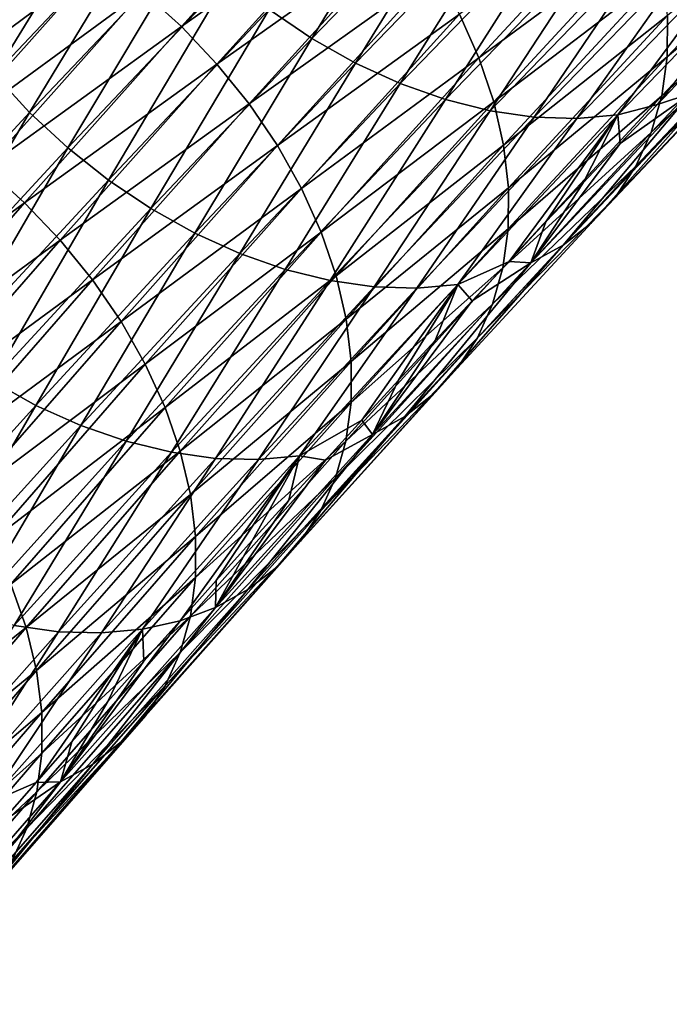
# Model space of a CAD drawing. Header units: millimetres. Extents: x -99 to 221, y -61 to 39.
# Tile 301 of 656: x 35.64 to 39.85, y -27.6 to -21.22. Entities that reach past the tile are written whole.
import ezdxf

# ---------------------------------------------------------------- set-up
doc = ezdxf.new("R2010")
doc.units = ezdxf.units.MM
doc.header["$LTSCALE"] = 33.374815
doc.layers.add('65', color=7, linetype='CONTINUOUS')
doc.layers.add('66', color=7, linetype='CONTINUOUS')

msp = doc.modelspace()

# ---------------------------------------------------------------- linework, layer by layer
at = {"layer": '65', "linetype": 'Continuous'}
for points in [[(37.7185, -20.125, -45.7969), (36.4412, -21.0342, -44.3371), (36.6905, -21.2606, -44.3392), (37.7185, -20.125, -45.7969)], [(37.7185, -20.125, -45.7969), (36.6905, -21.2606, -44.3392), (37.9476, -20.3704, -45.8247), (37.7185, -20.125, -45.7969)], [(39.6518, -20.3456, -47.6521), (38.492, -21.181, -46.0669), (38.6183, -21.4647, -46.1971), (39.6518, -20.3456, -47.6521)], [(39.6518, -20.3456, -47.6521), (38.6183, -21.4647, -46.1971), (39.7464, -20.6314, -47.803), (39.6518, -20.3456, -47.6521)], [(37.9476, -20.3704, -45.8247), (36.6905, -21.2606, -44.3392), (36.9207, -21.5047, -44.3687), (37.9476, -20.3704, -45.8247)], [(37.9476, -20.3704, -45.8247), (36.9207, -21.5047, -44.3687), (38.1545, -20.6303, -45.8795), (37.9476, -20.3704, -45.8247)], [(40.8771, -20.3565, -49.8222), (39.8375, -21.458, -48.3692), (40.8409, -20.6111, -50.0396), (40.8771, -20.3565, -49.8222)], [(40.8771, -20.3565, -49.8222), (39.8398, -21.1912, -48.1638), (39.8375, -21.458, -48.3692), (40.8771, -20.3565, -49.8222)], [(35.6106, -20.4886, -44.4934), (34.5908, -21.6358, -43.0373), (35.8978, -20.6458, -44.4147), (35.6106, -20.4886, -44.4934)], [(35.8978, -20.6458, -44.4147), (34.5908, -21.6358, -43.0373), (34.8789, -21.792, -42.9599), (35.8978, -20.6458, -44.4147)], [(35.8978, -20.6458, -44.4147), (34.8789, -21.792, -42.9599), (36.1759, -20.8284, -44.3624), (35.8978, -20.6458, -44.4147)], [(38.1545, -20.6303, -45.8795), (36.9207, -21.5047, -44.3687), (37.1288, -21.7634, -44.4251), (38.1545, -20.6303, -45.8795)], [(38.1545, -20.6303, -45.8795), (37.1288, -21.7634, -44.4251), (38.3367, -20.9017, -45.9606), (38.1545, -20.6303, -45.8795)], [(39.7464, -20.6314, -47.803), (38.6183, -21.4647, -46.1971), (38.7141, -21.7492, -46.3496), (39.7464, -20.6314, -47.803)], [(39.7464, -20.6314, -47.803), (38.7141, -21.7492, -46.3496), (39.8094, -20.9145, -47.9742), (39.7464, -20.6314, -47.803)], [(40.8409, -20.6111, -50.0396), (39.8375, -21.458, -48.3692), (39.8023, -21.7116, -48.5879), (40.8409, -20.6111, -50.0396)], [(40.8409, -20.6111, -50.0396), (39.8023, -21.7116, -48.5879), (40.7726, -20.8492, -50.2678), (40.8409, -20.6111, -50.0396)], [(36.1759, -20.8284, -44.3624), (34.8789, -21.792, -42.9599), (35.1579, -21.9736, -42.9089), (36.1759, -20.8284, -44.3624)], [(36.1759, -20.8284, -44.3624), (35.1579, -21.9736, -42.9089), (36.4412, -21.0342, -44.3371), (36.1759, -20.8284, -44.3624)], [(40.7726, -20.8492, -50.2678), (39.7347, -21.9488, -48.8172), (40.6728, -21.0677, -50.5038), (40.7726, -20.8492, -50.2678)], [(40.7726, -20.8492, -50.2678), (39.8023, -21.7116, -48.5879), (39.7347, -21.9488, -48.8172), (40.7726, -20.8492, -50.2678)], [(38.3367, -20.9017, -45.9606), (37.1288, -21.7634, -44.4251), (37.3121, -22.0334, -44.5079), (38.3367, -20.9017, -45.9606)], [(38.3367, -20.9017, -45.9606), (37.3121, -22.0334, -44.5079), (38.492, -21.181, -46.0669), (38.3367, -20.9017, -45.9606)], [(39.8094, -20.9145, -47.9742), (38.7141, -21.7492, -46.3496), (38.7781, -22.0311, -46.5224), (39.8094, -20.9145, -47.9742)], [(39.8094, -20.9145, -47.9742), (38.7781, -22.0311, -46.5224), (39.8398, -21.1912, -48.1638), (39.8094, -20.9145, -47.9742)], [(36.4412, -21.0342, -44.3371), (35.1579, -21.9736, -42.9089), (35.4242, -22.1783, -42.8851), (36.4412, -21.0342, -44.3371)], [(36.4412, -21.0342, -44.3371), (35.4242, -22.1783, -42.8851), (36.6905, -21.2606, -44.3392), (36.4412, -21.0342, -44.3371)], [(40.6728, -21.0677, -50.5038), (39.7347, -21.9488, -48.8172), (39.6356, -22.1666, -49.0542), (40.6728, -21.0677, -50.5038)], [(40.6728, -21.0677, -50.5038), (39.6356, -22.1666, -49.0542), (40.5429, -21.264, -50.7446), (40.6728, -21.0677, -50.5038)], [(38.492, -21.181, -46.0669), (37.3121, -22.0334, -44.5079), (37.4685, -22.3115, -44.6158), (38.492, -21.181, -46.0669)], [(38.492, -21.181, -46.0669), (37.4685, -22.3115, -44.6158), (38.6183, -21.4647, -46.1971), (38.492, -21.181, -46.0669)], [(39.8398, -21.1912, -48.1638), (38.7781, -22.0311, -46.5224), (38.8096, -22.3066, -46.7134), (39.8398, -21.1912, -48.1638)], [(39.8398, -21.1912, -48.1638), (38.8096, -22.3066, -46.7134), (39.8375, -21.458, -48.3692), (39.8398, -21.1912, -48.1638)], [(36.6905, -21.2606, -44.3392), (35.4242, -22.1783, -42.8851), (35.6745, -22.4036, -42.8887), (36.6905, -21.2606, -44.3392)], [(36.6905, -21.2606, -44.3392), (35.6745, -22.4036, -42.8887), (36.9207, -21.5047, -44.3687), (36.6905, -21.2606, -44.3392)], [(40.5429, -21.264, -50.7446), (39.5062, -22.3623, -49.2958), (40.3845, -21.4355, -50.9873), (40.5429, -21.264, -50.7446)], [(40.5429, -21.264, -50.7446), (39.6356, -22.1666, -49.0542), (39.5062, -22.3623, -49.2958), (40.5429, -21.264, -50.7446)], [(40.3845, -21.4355, -50.9873), (39.3482, -22.5333, -49.5391), (40.1995, -21.58, -51.2288), (40.3845, -21.4355, -50.9873)], [(40.3845, -21.4355, -50.9873), (39.5062, -22.3623, -49.2958), (39.3482, -22.5333, -49.5391), (40.3845, -21.4355, -50.9873)], [(38.6183, -21.4647, -46.1971), (37.4685, -22.3115, -44.6158), (37.5959, -22.594, -44.7476), (38.6183, -21.4647, -46.1971)], [(38.6183, -21.4647, -46.1971), (37.5959, -22.594, -44.7476), (38.7141, -21.7492, -46.3496), (38.6183, -21.4647, -46.1971)], [(39.8375, -21.458, -48.3692), (38.8082, -22.5724, -46.9202), (39.8023, -21.7116, -48.5879), (39.8375, -21.458, -48.3692)], [(39.8375, -21.458, -48.3692), (38.8096, -22.3066, -46.7134), (38.8082, -22.5724, -46.9202), (39.8375, -21.458, -48.3692)], [(36.9207, -21.5047, -44.3687), (35.6745, -22.4036, -42.8887), (35.9057, -22.6465, -42.9197), (36.9207, -21.5047, -44.3687)], [(36.9207, -21.5047, -44.3687), (35.9057, -22.6465, -42.9197), (37.1288, -21.7634, -44.4251), (36.9207, -21.5047, -44.3687)], [(39.7742, -21.7665, -51.7156), (40.0158, -21.5143, -52.0516), (39.9904, -21.6959, -51.466), (39.7742, -21.7665, -51.7156)], [(40.1995, -21.58, -51.2288), (39.1635, -22.6776, -49.7809), (39.9904, -21.6959, -51.466), (40.1995, -21.58, -51.2288)], [(40.1995, -21.58, -51.2288), (39.3482, -22.5333, -49.5391), (39.1635, -22.6776, -49.7809), (40.1995, -21.58, -51.2288)], [(38.7141, -21.7492, -46.3496), (37.5959, -22.594, -44.7476), (37.6928, -22.8774, -44.9016), (38.7141, -21.7492, -46.3496)], [(38.7141, -21.7492, -46.3496), (37.6928, -22.8774, -44.9016), (38.7781, -22.0311, -46.5224), (38.7141, -21.7492, -46.3496)], [(39.8023, -21.7116, -48.5879), (38.8082, -22.5724, -46.9202), (38.7738, -22.8251, -47.1402), (39.8023, -21.7116, -48.5879)], [(39.8023, -21.7116, -48.5879), (38.7738, -22.8251, -47.1402), (39.7347, -21.9488, -48.8172), (39.8023, -21.7116, -48.5879)], [(39.1635, -22.6776, -49.7809), (38.9545, -22.7933, -50.0182), (39.9904, -21.6959, -51.466), (39.1635, -22.6776, -49.7809)], [(38.9545, -22.7933, -50.0182), (39.5332, -22.0196, -51.3796), (39.9904, -21.6959, -51.466), (38.9545, -22.7933, -50.0182)], [(39.5332, -22.0196, -51.3796), (39.7742, -21.7665, -51.7156), (39.9904, -21.6959, -51.466), (39.5332, -22.0196, -51.3796)], [(37.1288, -21.7634, -44.4251), (35.9057, -22.6465, -42.9197), (36.1148, -22.904, -42.9776), (37.1288, -21.7634, -44.4251)], [(37.1288, -21.7634, -44.4251), (36.1148, -22.904, -42.9776), (37.3121, -22.0334, -44.5079), (37.1288, -21.7634, -44.4251)], [(39.7347, -21.9488, -48.8172), (38.7069, -23.0615, -47.3705), (39.6356, -22.1666, -49.0542), (39.7347, -21.9488, -48.8172)], [(39.7347, -21.9488, -48.8172), (38.7738, -22.8251, -47.1402), (38.7069, -23.0615, -47.3705), (39.7347, -21.9488, -48.8172)], [(37.3121, -22.0334, -44.5079), (36.1148, -22.904, -42.9776), (36.2993, -23.1729, -43.0619), (37.3121, -22.0334, -44.5079)], [(37.3121, -22.0334, -44.5079), (36.2993, -23.1729, -43.0619), (37.4685, -22.3115, -44.6158), (37.3121, -22.0334, -44.5079)], [(38.7781, -22.0311, -46.5224), (37.6928, -22.8774, -44.9016), (37.7578, -23.1581, -45.0759), (38.7781, -22.0311, -46.5224)], [(38.7781, -22.0311, -46.5224), (37.7578, -23.1581, -45.0759), (38.8096, -22.3066, -46.7134), (38.7781, -22.0311, -46.5224)], [(39.2926, -22.2735, -51.0439), (39.5332, -22.0196, -51.3796), (38.9545, -22.7933, -50.0182), (39.2926, -22.2735, -51.0439)], [(35.4242, -22.1783, -42.8851), (34.4196, -23.3274, -41.4413), (35.6745, -22.4036, -42.8887), (35.4242, -22.1783, -42.8851)], [(39.6356, -22.1666, -49.0542), (38.7069, -23.0615, -47.3705), (38.6084, -23.2786, -47.6083), (39.6356, -22.1666, -49.0542)], [(39.6356, -22.1666, -49.0542), (38.6084, -23.2786, -47.6083), (39.5062, -22.3623, -49.2958), (39.6356, -22.1666, -49.0542)], [(37.4685, -22.3115, -44.6158), (36.2993, -23.1729, -43.0619), (36.4566, -23.4498, -43.1713), (37.4685, -22.3115, -44.6158)], [(37.4685, -22.3115, -44.6158), (36.4566, -23.4498, -43.1713), (37.5959, -22.594, -44.7476), (37.4685, -22.3115, -44.6158)], [(38.8096, -22.3066, -46.7134), (37.7578, -23.1581, -45.0759), (37.7902, -23.4326, -45.2682), (38.8096, -22.3066, -46.7134)], [(38.8096, -22.3066, -46.7134), (37.7902, -23.4326, -45.2682), (38.8082, -22.5724, -46.9202), (38.8096, -22.3066, -46.7134)], [(39.0526, -22.5281, -50.7083), (39.2926, -22.2735, -51.0439), (38.9545, -22.7933, -50.0182), (39.0526, -22.5281, -50.7083)], [(39.5062, -22.3623, -49.2958), (38.4795, -23.4738, -47.8506), (39.3482, -22.5333, -49.5391), (39.5062, -22.3623, -49.2958)], [(39.5062, -22.3623, -49.2958), (38.6084, -23.2786, -47.6083), (38.4795, -23.4738, -47.8506), (39.5062, -22.3623, -49.2958)], [(35.6745, -22.4036, -42.8887), (34.4196, -23.3274, -41.4413), (34.6709, -23.5516, -41.4462), (35.6745, -22.4036, -42.8887)], [(35.6745, -22.4036, -42.8887), (34.6709, -23.5516, -41.4462), (35.9057, -22.6465, -42.9197), (35.6745, -22.4036, -42.8887)], [(38.8082, -22.5724, -46.9202), (37.7895, -23.6975, -45.4762), (38.7738, -22.8251, -47.1402), (38.8082, -22.5724, -46.9202)], [(38.8082, -22.5724, -46.9202), (37.7902, -23.4326, -45.2682), (37.7895, -23.6975, -45.4762), (38.8082, -22.5724, -46.9202)], [(39.3482, -22.5333, -49.5391), (38.3218, -23.6444, -48.0943), (39.1635, -22.6776, -49.7809), (39.3482, -22.5333, -49.5391)], [(39.3482, -22.5333, -49.5391), (38.4795, -23.4738, -47.8506), (38.3218, -23.6444, -48.0943), (39.3482, -22.5333, -49.5391)], [(38.8131, -22.7835, -50.3728), (39.0526, -22.5281, -50.7083), (38.9545, -22.7933, -50.0182), (38.8131, -22.7835, -50.3728)], [(35.9057, -22.6465, -42.9197), (34.6709, -23.5516, -41.4462), (34.903, -23.7934, -41.4786), (35.9057, -22.6465, -42.9197)], [(35.9057, -22.6465, -42.9197), (34.903, -23.7934, -41.4786), (36.1148, -22.904, -42.9776), (35.9057, -22.6465, -42.9197)], [(37.5959, -22.594, -44.7476), (36.4566, -23.4498, -43.1713), (36.585, -23.7312, -43.3045), (37.5959, -22.594, -44.7476)], [(37.5959, -22.594, -44.7476), (36.585, -23.7312, -43.3045), (37.6928, -22.8774, -44.9016), (37.5959, -22.594, -44.7476)], [(39.1635, -22.6776, -49.7809), (38.1373, -23.7885, -48.3364), (38.9545, -22.7933, -50.0182), (39.1635, -22.6776, -49.7809)], [(39.1635, -22.6776, -49.7809), (38.3218, -23.6444, -48.0943), (38.1373, -23.7885, -48.3364), (39.1635, -22.6776, -49.7809)], [(38.7738, -22.8251, -47.1402), (37.7895, -23.6975, -45.4762), (37.7559, -23.9493, -45.6972), (38.7738, -22.8251, -47.1402)], [(38.7738, -22.8251, -47.1402), (37.7559, -23.9493, -45.6972), (38.7069, -23.0615, -47.3705), (38.7738, -22.8251, -47.1402)], [(38.1373, -23.7885, -48.3364), (37.9283, -23.9041, -48.5739), (38.9545, -22.7933, -50.0182), (38.1373, -23.7885, -48.3364)], [(37.9283, -23.9041, -48.5739), (38.5741, -23.0397, -50.0375), (38.9545, -22.7933, -50.0182), (37.9283, -23.9041, -48.5739)], [(38.5741, -23.0397, -50.0375), (38.8131, -22.7835, -50.3728), (38.9545, -22.7933, -50.0182), (38.5741, -23.0397, -50.0375)], [(36.1148, -22.904, -42.9776), (34.903, -23.7934, -41.4786), (35.113, -24.0499, -41.5379), (36.1148, -22.904, -42.9776)], [(36.1148, -22.904, -42.9776), (35.113, -24.0499, -41.5379), (36.2993, -23.1729, -43.0619), (36.1148, -22.904, -42.9776)], [(37.6928, -22.8774, -44.9016), (36.585, -23.7312, -43.3045), (36.6828, -24.0135, -43.4599), (37.6928, -22.8774, -44.9016)], [(37.6928, -22.8774, -44.9016), (36.6828, -24.0135, -43.4599), (37.7578, -23.1581, -45.0759), (37.6928, -22.8774, -44.9016)], [(38.7069, -23.0615, -47.3705), (37.6897, -24.185, -45.9284), (38.6084, -23.2786, -47.6083), (38.7069, -23.0615, -47.3705)], [(38.7069, -23.0615, -47.3705), (37.7559, -23.9493, -45.6972), (37.6897, -24.185, -45.9284), (38.7069, -23.0615, -47.3705)], [(38.3356, -23.2966, -49.7025), (38.5741, -23.0397, -50.0375), (37.9283, -23.9041, -48.5739), (38.3356, -23.2966, -49.7025)], [(37.7578, -23.1581, -45.0759), (36.6828, -24.0135, -43.4599), (36.7487, -24.2932, -43.6354), (37.7578, -23.1581, -45.0759)], [(37.7578, -23.1581, -45.0759), (36.7487, -24.2932, -43.6354), (37.7902, -23.4326, -45.2682), (37.7578, -23.1581, -45.0759)], [(36.2993, -23.1729, -43.0619), (35.113, -24.0499, -41.5379), (35.2984, -24.3177, -41.6235), (36.2993, -23.1729, -43.0619)], [(36.2993, -23.1729, -43.0619), (35.2984, -24.3177, -41.6235), (36.4566, -23.4498, -43.1713), (36.2993, -23.1729, -43.0619)], [(38.6084, -23.2786, -47.6083), (37.6897, -24.185, -45.9284), (37.5916, -24.4016, -46.167), (38.6084, -23.2786, -47.6083)], [(38.6084, -23.2786, -47.6083), (37.5916, -24.4016, -46.167), (38.4795, -23.4738, -47.8506), (38.6084, -23.2786, -47.6083)], [(38.0977, -23.5541, -49.3676), (38.3356, -23.2966, -49.7025), (37.9283, -23.9041, -48.5739), (38.0977, -23.5541, -49.3676)], [(36.4566, -23.4498, -43.1713), (35.2984, -24.3177, -41.6235), (35.4567, -24.5936, -41.7342), (36.4566, -23.4498, -43.1713)], [(36.4566, -23.4498, -43.1713), (35.4567, -24.5936, -41.7342), (36.585, -23.7312, -43.3045), (36.4566, -23.4498, -43.1713)], [(37.7902, -23.4326, -45.2682), (36.7487, -24.2932, -43.6354), (36.7819, -24.5668, -43.8289), (37.7902, -23.4326, -45.2682)], [(37.7902, -23.4326, -45.2682), (36.7819, -24.5668, -43.8289), (37.7895, -23.6975, -45.4762), (37.7902, -23.4326, -45.2682)], [(38.4795, -23.4738, -47.8506), (37.4631, -24.5962, -46.4099), (38.3218, -23.6444, -48.0943), (38.4795, -23.4738, -47.8506)], [(38.4795, -23.4738, -47.8506), (37.5916, -24.4016, -46.167), (37.4631, -24.5962, -46.4099), (38.4795, -23.4738, -47.8506)], [(37.8603, -23.8122, -49.0329), (38.0977, -23.5541, -49.3676), (37.9283, -23.9041, -48.5739), (37.8603, -23.8122, -49.0329)], [(38.3218, -23.6444, -48.0943), (37.3057, -24.7666, -46.654), (38.1373, -23.7885, -48.3364), (38.3218, -23.6444, -48.0943)], [(38.3218, -23.6444, -48.0943), (37.4631, -24.5962, -46.4099), (37.3057, -24.7666, -46.654), (38.3218, -23.6444, -48.0943)], [(36.585, -23.7312, -43.3045), (35.4567, -24.5936, -41.7342), (35.5859, -24.8739, -41.8687), (36.585, -23.7312, -43.3045)], [(36.585, -23.7312, -43.3045), (35.5859, -24.8739, -41.8687), (36.6828, -24.0135, -43.4599), (36.585, -23.7312, -43.3045)], [(37.7895, -23.6975, -45.4762), (36.7819, -24.8308, -44.038), (37.7559, -23.9493, -45.6972), (37.7895, -23.6975, -45.4762)], [(37.7895, -23.6975, -45.4762), (36.7819, -24.5668, -43.8289), (36.7819, -24.8308, -44.038), (37.7895, -23.6975, -45.4762)], [(38.1373, -23.7885, -48.3364), (37.1213, -24.9104, -46.8963), (37.9283, -23.9041, -48.5739), (38.1373, -23.7885, -48.3364)], [(38.1373, -23.7885, -48.3364), (37.3057, -24.7666, -46.654), (37.1213, -24.9104, -46.8963), (38.1373, -23.7885, -48.3364)], [(37.6235, -24.071, -48.6985), (37.8603, -23.8122, -49.0329), (37.9283, -23.9041, -48.5739), (37.6235, -24.071, -48.6985)], [(37.1213, -24.9104, -46.8963), (36.9123, -25.026, -47.1338), (37.9283, -23.9041, -48.5739), (37.1213, -24.9104, -46.8963)], [(36.9123, -25.026, -47.1338), (37.6235, -24.071, -48.6985), (37.9283, -23.9041, -48.5739), (36.9123, -25.026, -47.1338)], [(37.7559, -23.9493, -45.6972), (36.7819, -24.8308, -44.038), (36.7489, -25.082, -44.2599), (37.7559, -23.9493, -45.6972)], [(37.7559, -23.9493, -45.6972), (36.7489, -25.082, -44.2599), (37.6897, -24.185, -45.9284), (37.7559, -23.9493, -45.6972)], [(36.6828, -24.0135, -43.4599), (35.5859, -24.8739, -41.8687), (35.6845, -25.1553, -42.0253), (36.6828, -24.0135, -43.4599)], [(36.6828, -24.0135, -43.4599), (35.6845, -25.1553, -42.0253), (36.7487, -24.2932, -43.6354), (36.6828, -24.0135, -43.4599)], [(37.3872, -24.3304, -48.3643), (37.6235, -24.071, -48.6985), (36.9123, -25.026, -47.1338), (37.3872, -24.3304, -48.3643)], [(37.6897, -24.185, -45.9284), (36.6832, -25.317, -44.4919), (37.5916, -24.4016, -46.167), (37.6897, -24.185, -45.9284)], [(37.6897, -24.185, -45.9284), (36.7489, -25.082, -44.2599), (36.6832, -25.317, -44.4919), (37.6897, -24.185, -45.9284)], [(36.7487, -24.2932, -43.6354), (35.6845, -25.1553, -42.0253), (35.7511, -25.4342, -42.2019), (36.7487, -24.2932, -43.6354)], [(36.7487, -24.2932, -43.6354), (35.7511, -25.4342, -42.2019), (36.7819, -24.5668, -43.8289), (36.7487, -24.2932, -43.6354)], [(37.1514, -24.5903, -48.0303), (37.3872, -24.3304, -48.3643), (36.9123, -25.026, -47.1338), (37.1514, -24.5903, -48.0303)], [(37.5916, -24.4016, -46.167), (36.6832, -25.317, -44.4919), (36.5856, -25.533, -44.7312), (37.5916, -24.4016, -46.167)], [(37.5916, -24.4016, -46.167), (36.5856, -25.533, -44.7312), (37.4631, -24.5962, -46.4099), (37.5916, -24.4016, -46.167)], [(36.7819, -24.5668, -43.8289), (35.7511, -25.4342, -42.2019), (35.785, -25.7069, -42.3965), (36.7819, -24.5668, -43.8289)], [(36.7819, -24.5668, -43.8289), (35.785, -25.7069, -42.3965), (36.7819, -24.8308, -44.038), (36.7819, -24.5668, -43.8289)], [(37.4631, -24.5962, -46.4099), (36.4574, -25.7273, -44.9745), (37.3057, -24.7666, -46.654), (37.4631, -24.5962, -46.4099)], [(37.4631, -24.5962, -46.4099), (36.5856, -25.533, -44.7312), (36.4574, -25.7273, -44.9745), (37.4631, -24.5962, -46.4099)], [(36.9163, -24.8508, -47.6966), (37.1514, -24.5903, -48.0303), (36.9123, -25.026, -47.1338), (36.9163, -24.8508, -47.6966)], [(37.3057, -24.7666, -46.654), (36.3002, -25.8974, -45.219), (37.1213, -24.9104, -46.8963), (37.3057, -24.7666, -46.654)], [(37.3057, -24.7666, -46.654), (36.4574, -25.7273, -44.9745), (36.3002, -25.8974, -45.219), (37.3057, -24.7666, -46.654)], [(35.5859, -24.8739, -41.8687), (34.5989, -26.02, -40.441), (35.6845, -25.1553, -42.0253), (35.5859, -24.8739, -41.8687)], [(36.7819, -24.8308, -44.038), (35.785, -25.7069, -42.3965), (35.7857, -25.9702, -42.6065), (36.7819, -24.8308, -44.038)], [(36.7819, -24.8308, -44.038), (35.7857, -25.9702, -42.6065), (36.7489, -25.082, -44.2599), (36.7819, -24.8308, -44.038)], [(36.6816, -25.1118, -47.3631), (36.9163, -24.8508, -47.6966), (36.9123, -25.026, -47.1338), (36.6816, -25.1118, -47.3631)], [(37.1213, -24.9104, -46.8963), (36.1159, -26.0411, -45.4615), (36.9123, -25.026, -47.1338), (37.1213, -24.9104, -46.8963)], [(37.1213, -24.9104, -46.8963), (36.3002, -25.8974, -45.219), (36.1159, -26.0411, -45.4615), (37.1213, -24.9104, -46.8963)], [(36.1159, -26.0411, -45.4615), (35.907, -26.1567, -45.6989), (36.9123, -25.026, -47.1338), (36.1159, -26.0411, -45.4615)], [(35.907, -26.1567, -45.6989), (36.6816, -25.1118, -47.3631), (36.9123, -25.026, -47.1338), (35.907, -26.1567, -45.6989)], [(36.7489, -25.082, -44.2599), (35.7857, -25.9702, -42.6065), (35.7532, -26.2207, -42.8292), (36.7489, -25.082, -44.2599)], [(36.7489, -25.082, -44.2599), (35.7532, -26.2207, -42.8292), (36.6832, -25.317, -44.4919), (36.7489, -25.082, -44.2599)], [(36.4476, -25.3732, -47.03), (36.6816, -25.1118, -47.3631), (35.907, -26.1567, -45.6989), (36.4476, -25.3732, -47.03)], [(35.6845, -25.1553, -42.0253), (34.5989, -26.02, -40.441), (34.6982, -26.3005, -40.5987), (35.6845, -25.1553, -42.0253)], [(35.6845, -25.1553, -42.0253), (34.6982, -26.3005, -40.5987), (35.7511, -25.4342, -42.2019), (35.6845, -25.1553, -42.0253)], [(36.6832, -25.317, -44.4919), (35.688, -26.4552, -43.0619), (36.5856, -25.533, -44.7312), (36.6832, -25.317, -44.4919)], [(36.6832, -25.317, -44.4919), (35.7532, -26.2207, -42.8292), (35.688, -26.4552, -43.0619), (36.6832, -25.317, -44.4919)], [(36.2141, -25.6351, -46.6971), (36.4476, -25.3732, -47.03), (35.907, -26.1567, -45.6989), (36.2141, -25.6351, -46.6971)], [(35.7511, -25.4342, -42.2019), (34.6982, -26.3005, -40.5987), (34.7655, -26.5786, -40.7763), (35.7511, -25.4342, -42.2019)], [(35.7511, -25.4342, -42.2019), (34.7655, -26.5786, -40.7763), (35.785, -25.7069, -42.3965), (35.7511, -25.4342, -42.2019)], [(36.5856, -25.533, -44.7312), (35.688, -26.4552, -43.0619), (35.5908, -26.6708, -43.3017), (36.5856, -25.533, -44.7312)], [(36.5856, -25.533, -44.7312), (35.5908, -26.6708, -43.3017), (36.4574, -25.7273, -44.9745), (36.5856, -25.533, -44.7312)], [(35.9812, -25.8974, -46.3645), (36.2141, -25.6351, -46.6971), (35.907, -26.1567, -45.6989), (35.9812, -25.8974, -46.3645)], [(35.785, -25.7069, -42.3965), (34.7655, -26.5786, -40.7763), (34.8, -26.8507, -40.9718), (35.785, -25.7069, -42.3965)], [(35.785, -25.7069, -42.3965), (34.8, -26.8507, -40.9718), (35.7857, -25.9702, -42.6065), (35.785, -25.7069, -42.3965)], [(36.4574, -25.7273, -44.9745), (35.4628, -26.8647, -43.5454), (36.3002, -25.8974, -45.219), (36.4574, -25.7273, -44.9745)], [(36.4574, -25.7273, -44.9745), (35.5908, -26.6708, -43.3017), (35.4628, -26.8647, -43.5454), (36.4574, -25.7273, -44.9745)], [(36.3002, -25.8974, -45.219), (35.3058, -27.0346, -43.7902), (36.1159, -26.0411, -45.4615), (36.3002, -25.8974, -45.219)], [(36.3002, -25.8974, -45.219), (35.4628, -26.8647, -43.5454), (35.3058, -27.0346, -43.7902), (36.3002, -25.8974, -45.219)], [(35.7489, -26.1601, -46.0323), (35.9812, -25.8974, -46.3645), (35.907, -26.1567, -45.6989), (35.7489, -26.1601, -46.0323)], [(35.7857, -25.9702, -42.6065), (34.8, -26.8507, -40.9718), (34.8012, -27.1133, -41.1825), (35.7857, -25.9702, -42.6065)], [(35.7857, -25.9702, -42.6065), (34.8012, -27.1133, -41.1825), (35.7532, -26.2207, -42.8292), (35.7857, -25.9702, -42.6065)], [(36.1159, -26.0411, -45.4615), (35.1215, -27.1782, -44.0327), (35.907, -26.1567, -45.6989), (36.1159, -26.0411, -45.4615)], [(36.1159, -26.0411, -45.4615), (35.3058, -27.0346, -43.7902), (35.1215, -27.1782, -44.0327), (36.1159, -26.0411, -45.4615)], [(35.1215, -27.1782, -44.0327), (34.9125, -27.2938, -44.2701), (35.907, -26.1567, -45.6989), (35.1215, -27.1782, -44.0327)], [(34.9125, -27.2938, -44.2701), (35.5172, -26.4231, -45.7003), (35.907, -26.1567, -45.6989), (34.9125, -27.2938, -44.2701)], [(35.5172, -26.4231, -45.7003), (35.7489, -26.1601, -46.0323), (35.907, -26.1567, -45.6989), (35.5172, -26.4231, -45.7003)], [(35.7532, -26.2207, -42.8292), (34.8012, -27.1133, -41.1825), (34.7692, -27.3632, -41.4059), (35.7532, -26.2207, -42.8292)], [(35.7532, -26.2207, -42.8292), (34.7692, -27.3632, -41.4059), (35.688, -26.4552, -43.0619), (35.7532, -26.2207, -42.8292)], [(35.688, -26.4552, -43.0619), (34.7043, -27.5973, -41.6392), (35.5908, -26.6708, -43.3017), (35.688, -26.4552, -43.0619)], [(35.688, -26.4552, -43.0619), (34.7692, -27.3632, -41.4059), (34.7043, -27.5973, -41.6392), (35.688, -26.4552, -43.0619)]]:
    msp.add_3dface(points, dxfattribs=at)
at = {"layer": '66', "linetype": 'Continuous'}
for points in [[(36.1424, -19.9268, -52.8986), (35.2736, -21.3114, -51.5104), (35.0926, -21.0387, -51.4312), (36.1424, -19.9268, -52.8986)], [(36.322, -20.201, -52.9758), (35.2736, -21.3114, -51.5104), (36.1424, -19.9268, -52.8986), (36.322, -20.201, -52.9758)], [(38.313, -20.0626, -54.4782), (37.5347, -21.3382, -52.9602), (37.2601, -21.1519, -53.0174), (38.313, -20.0626, -54.4782)], [(38.5863, -20.2502, -54.4192), (37.5347, -21.3382, -52.9602), (38.313, -20.0626, -54.4782), (38.5863, -20.2502, -54.4192)], [(36.322, -20.201, -52.9758), (35.4792, -21.5727, -51.5634), (35.2736, -21.3114, -51.5104), (36.322, -20.201, -52.9758)], [(36.5262, -20.4638, -53.0268), (35.4792, -21.5727, -51.5634), (36.322, -20.201, -52.9758), (36.5262, -20.4638, -53.0268)], [(38.5863, -20.2502, -54.4192), (37.8188, -21.4988, -52.877), (37.5347, -21.3382, -52.9602), (38.5863, -20.2502, -54.4192)], [(38.8692, -20.4121, -54.3342), (37.8188, -21.4988, -52.877), (38.5863, -20.2502, -54.4192), (38.8692, -20.4121, -54.3342)], [(38.8692, -20.4121, -54.3342), (38.1087, -21.6316, -52.7688), (37.8188, -21.4988, -52.877), (38.8692, -20.4121, -54.3342)], [(39.1579, -20.5461, -54.2244), (38.1087, -21.6316, -52.7688), (38.8692, -20.4121, -54.3342), (39.1579, -20.5461, -54.2244)], [(36.5262, -20.4638, -53.0268), (35.707, -21.8194, -51.5894), (35.4792, -21.5727, -51.5634), (36.5262, -20.4638, -53.0268)], [(36.7526, -20.712, -53.0509), (35.707, -21.8194, -51.5894), (36.5262, -20.4638, -53.0268), (36.7526, -20.712, -53.0509)], [(39.1579, -20.5461, -54.2244), (38.4008, -21.7351, -52.6369), (38.1087, -21.6316, -52.7688), (39.1579, -20.5461, -54.2244)], [(39.449, -20.6505, -54.0911), (38.4008, -21.7351, -52.6369), (39.1579, -20.5461, -54.2244), (39.449, -20.6505, -54.0911)], [(39.449, -20.6505, -54.0911), (38.6914, -21.8078, -52.483), (38.4008, -21.7351, -52.6369), (39.449, -20.6505, -54.0911)], [(39.7387, -20.7242, -53.936), (38.6914, -21.8078, -52.483), (39.449, -20.6505, -54.0911), (39.7387, -20.7242, -53.936)], [(36.7526, -20.712, -53.0509), (35.954, -22.0483, -51.5882), (35.707, -21.8194, -51.5894), (36.7526, -20.712, -53.0509)], [(36.9983, -20.9423, -53.0477), (35.954, -22.0483, -51.5882), (36.7526, -20.712, -53.0509), (36.9983, -20.9423, -53.0477)], [(39.7387, -20.7242, -53.936), (38.9767, -21.849, -52.309), (38.6914, -21.8078, -52.483), (39.7387, -20.7242, -53.936)], [(40.0234, -20.766, -53.761), (38.9767, -21.849, -52.309), (39.7387, -20.7242, -53.936), (40.0234, -20.766, -53.761)], [(40.0234, -20.766, -53.761), (39.2534, -21.858, -52.1172), (38.9767, -21.849, -52.309), (40.0234, -20.766, -53.761)], [(40.2994, -20.7756, -53.5684), (39.2534, -21.858, -52.1172), (40.0234, -20.766, -53.761), (40.2994, -20.7756, -53.5684)], [(40.2994, -20.7756, -53.5684), (39.5177, -21.8347, -51.9099), (39.2534, -21.858, -52.1172), (40.2994, -20.7756, -53.5684)], [(40.5634, -20.7527, -53.3605), (39.5177, -21.8347, -51.9099), (40.2994, -20.7756, -53.5684), (40.5634, -20.7527, -53.3605)], [(40.5634, -20.7527, -53.3605), (39.7742, -21.7665, -51.7156), (39.5177, -21.8347, -51.9099), (40.5634, -20.7527, -53.3605)], [(40.0158, -21.5143, -52.0516), (39.7742, -21.7665, -51.7156), (40.5634, -20.7527, -53.3605), (40.0158, -21.5143, -52.0516)], [(36.9983, -20.9423, -53.0477), (36.2171, -22.2566, -51.5597), (35.954, -22.0483, -51.5882), (36.9983, -20.9423, -53.0477)], [(37.2601, -21.1519, -53.0174), (36.2171, -22.2566, -51.5597), (36.9983, -20.9423, -53.0477), (37.2601, -21.1519, -53.0174)], [(37.2601, -21.1519, -53.0174), (36.493, -22.4416, -51.5043), (36.2171, -22.2566, -51.5597), (37.2601, -21.1519, -53.0174)], [(37.5347, -21.3382, -52.9602), (36.493, -22.4416, -51.5043), (37.2601, -21.1519, -53.0174), (37.5347, -21.3382, -52.9602)], [(37.5347, -21.3382, -52.9602), (36.7782, -22.601, -51.4227), (36.493, -22.4416, -51.5043), (37.5347, -21.3382, -52.9602)], [(37.8188, -21.4988, -52.877), (36.7782, -22.601, -51.4227), (37.5347, -21.3382, -52.9602), (37.8188, -21.4988, -52.877)], [(37.8188, -21.4988, -52.877), (37.0691, -22.7327, -51.3159), (36.7782, -22.601, -51.4227), (37.8188, -21.4988, -52.877)], [(38.1087, -21.6316, -52.7688), (37.0691, -22.7327, -51.3159), (37.8188, -21.4988, -52.877), (38.1087, -21.6316, -52.7688)], [(35.707, -21.8194, -51.5894), (34.6718, -22.9398, -50.1322), (35.4792, -21.5727, -51.5634), (35.707, -21.8194, -51.5894)], [(38.1087, -21.6316, -52.7688), (37.3621, -22.8352, -51.1853), (37.0691, -22.7327, -51.3159), (38.1087, -21.6316, -52.7688)], [(38.4008, -21.7351, -52.6369), (37.3621, -22.8352, -51.1853), (38.1087, -21.6316, -52.7688), (38.4008, -21.7351, -52.6369)], [(38.4008, -21.7351, -52.6369), (37.6535, -22.9071, -51.0325), (37.3621, -22.8352, -51.1853), (38.4008, -21.7351, -52.6369)], [(38.6914, -21.8078, -52.483), (37.6535, -22.9071, -51.0325), (38.4008, -21.7351, -52.6369), (38.6914, -21.8078, -52.483)], [(35.707, -21.8194, -51.5894), (34.92, -23.1673, -50.1327), (34.6718, -22.9398, -50.1322), (35.707, -21.8194, -51.5894)], [(35.954, -22.0483, -51.5882), (34.92, -23.1673, -50.1327), (35.707, -21.8194, -51.5894), (35.954, -22.0483, -51.5882)], [(38.6914, -21.8078, -52.483), (37.9395, -22.9476, -50.8595), (37.6535, -22.9071, -51.0325), (38.6914, -21.8078, -52.483)], [(38.9767, -21.849, -52.309), (37.9395, -22.9476, -50.8595), (38.6914, -21.8078, -52.483), (38.9767, -21.849, -52.309)], [(39.7742, -21.7665, -51.7156), (39.5332, -22.0196, -51.3796), (39.5177, -21.8347, -51.9099), (39.7742, -21.7665, -51.7156)], [(38.9767, -21.849, -52.309), (38.2167, -22.956, -50.6684), (37.9395, -22.9476, -50.8595), (38.9767, -21.849, -52.309)], [(39.2534, -21.858, -52.1172), (38.2167, -22.956, -50.6684), (38.9767, -21.849, -52.309), (39.2534, -21.858, -52.1172)], [(39.2534, -21.858, -52.1172), (38.4815, -22.9324, -50.4616), (38.2167, -22.956, -50.6684), (39.2534, -21.858, -52.1172)], [(39.5177, -21.8347, -51.9099), (38.4815, -22.9324, -50.4616), (39.2534, -21.858, -52.1172), (39.5177, -21.8347, -51.9099)], [(39.5177, -21.8347, -51.9099), (38.8131, -22.7835, -50.3728), (38.4815, -22.9324, -50.4616), (39.5177, -21.8347, -51.9099)], [(39.0526, -22.5281, -50.7083), (38.8131, -22.7835, -50.3728), (39.5177, -21.8347, -51.9099), (39.0526, -22.5281, -50.7083)], [(39.2926, -22.2735, -51.0439), (39.0526, -22.5281, -50.7083), (39.5177, -21.8347, -51.9099), (39.2926, -22.2735, -51.0439)], [(39.5332, -22.0196, -51.3796), (39.2926, -22.2735, -51.0439), (39.5177, -21.8347, -51.9099), (39.5332, -22.0196, -51.3796)], [(35.954, -22.0483, -51.5882), (35.1843, -23.3743, -50.1059), (34.92, -23.1673, -50.1327), (35.954, -22.0483, -51.5882)], [(36.2171, -22.2566, -51.5597), (35.1843, -23.3743, -50.1059), (35.954, -22.0483, -51.5882), (36.2171, -22.2566, -51.5597)], [(36.2171, -22.2566, -51.5597), (35.4613, -23.5581, -50.0521), (35.1843, -23.3743, -50.1059), (36.2171, -22.2566, -51.5597)], [(36.493, -22.4416, -51.5043), (35.4613, -23.5581, -50.0521), (36.2171, -22.2566, -51.5597), (36.493, -22.4416, -51.5043)], [(36.493, -22.4416, -51.5043), (35.7476, -23.7164, -49.972), (35.4613, -23.5581, -50.0521), (36.493, -22.4416, -51.5043)], [(36.7782, -22.601, -51.4227), (35.7476, -23.7164, -49.972), (36.493, -22.4416, -51.5043), (36.7782, -22.601, -51.4227)], [(36.7782, -22.601, -51.4227), (36.0395, -23.8471, -49.8666), (35.7476, -23.7164, -49.972), (36.7782, -22.601, -51.4227)], [(37.0691, -22.7327, -51.3159), (36.0395, -23.8471, -49.8666), (36.7782, -22.601, -51.4227), (37.0691, -22.7327, -51.3159)], [(37.0691, -22.7327, -51.3159), (36.3333, -23.9487, -49.7372), (36.0395, -23.8471, -49.8666), (37.0691, -22.7327, -51.3159)], [(37.3621, -22.8352, -51.1853), (36.3333, -23.9487, -49.7372), (37.0691, -22.7327, -51.3159), (37.3621, -22.8352, -51.1853)], [(37.3621, -22.8352, -51.1853), (36.6255, -24.0198, -49.5855), (36.3333, -23.9487, -49.7372), (37.3621, -22.8352, -51.1853)], [(37.6535, -22.9071, -51.0325), (36.6255, -24.0198, -49.5855), (37.3621, -22.8352, -51.1853), (37.6535, -22.9071, -51.0325)], [(38.8131, -22.7835, -50.3728), (38.5741, -23.0397, -50.0375), (38.4815, -22.9324, -50.4616), (38.8131, -22.7835, -50.3728)], [(37.6535, -22.9071, -51.0325), (36.9122, -24.0596, -49.4134), (36.6255, -24.0198, -49.5855), (37.6535, -22.9071, -51.0325)], [(37.9395, -22.9476, -50.8595), (36.9122, -24.0596, -49.4134), (37.6535, -22.9071, -51.0325), (37.9395, -22.9476, -50.8595)], [(37.9395, -22.9476, -50.8595), (37.1898, -24.0675, -49.223), (36.9122, -24.0596, -49.4134), (37.9395, -22.9476, -50.8595)], [(38.2167, -22.956, -50.6684), (37.1898, -24.0675, -49.223), (37.9395, -22.9476, -50.8595), (38.2167, -22.956, -50.6684)], [(38.2167, -22.956, -50.6684), (37.455, -24.0435, -49.0168), (37.1898, -24.0675, -49.223), (38.2167, -22.956, -50.6684)], [(38.4815, -22.9324, -50.4616), (37.455, -24.0435, -49.0168), (38.2167, -22.956, -50.6684), (38.4815, -22.9324, -50.4616)], [(38.4815, -22.9324, -50.4616), (37.8603, -23.8122, -49.0329), (37.455, -24.0435, -49.0168), (38.4815, -22.9324, -50.4616)], [(38.0977, -23.5541, -49.3676), (37.8603, -23.8122, -49.0329), (38.4815, -22.9324, -50.4616), (38.0977, -23.5541, -49.3676)], [(38.3356, -23.2966, -49.7025), (38.0977, -23.5541, -49.3676), (38.4815, -22.9324, -50.4616), (38.3356, -23.2966, -49.7025)], [(38.5741, -23.0397, -50.0375), (38.3356, -23.2966, -49.7025), (38.4815, -22.9324, -50.4616), (38.5741, -23.0397, -50.0375)], [(35.7476, -23.7164, -49.972), (34.7274, -24.8427, -48.526), (35.4613, -23.5581, -50.0521), (35.7476, -23.7164, -49.972)], [(35.7476, -23.7164, -49.972), (35.0202, -24.9725, -48.4218), (34.7274, -24.8427, -48.526), (35.7476, -23.7164, -49.972)], [(36.0395, -23.8471, -49.8666), (35.0202, -24.9725, -48.4218), (35.7476, -23.7164, -49.972), (36.0395, -23.8471, -49.8666)], [(36.0395, -23.8471, -49.8666), (35.3149, -25.0732, -48.2936), (35.0202, -24.9725, -48.4218), (36.0395, -23.8471, -49.8666)], [(36.3333, -23.9487, -49.7372), (35.3149, -25.0732, -48.2936), (36.0395, -23.8471, -49.8666), (36.3333, -23.9487, -49.7372)], [(37.8603, -23.8122, -49.0329), (37.6235, -24.071, -48.6985), (37.455, -24.0435, -49.0168), (37.8603, -23.8122, -49.0329)], [(36.3333, -23.9487, -49.7372), (35.6077, -25.1435, -48.1429), (35.3149, -25.0732, -48.2936), (36.3333, -23.9487, -49.7372)], [(36.6255, -24.0198, -49.5855), (35.6077, -25.1435, -48.1429), (36.3333, -23.9487, -49.7372), (36.6255, -24.0198, -49.5855)], [(36.6255, -24.0198, -49.5855), (35.895, -25.1827, -47.9717), (35.6077, -25.1435, -48.1429), (36.6255, -24.0198, -49.5855)], [(36.9122, -24.0596, -49.4134), (35.895, -25.1827, -47.9717), (36.6255, -24.0198, -49.5855), (36.9122, -24.0596, -49.4134)], [(37.455, -24.0435, -49.0168), (36.4386, -25.1657, -47.5762), (37.1898, -24.0675, -49.223), (37.455, -24.0435, -49.0168)], [(37.455, -24.0435, -49.0168), (36.6816, -25.1118, -47.3631), (36.4386, -25.1657, -47.5762), (37.455, -24.0435, -49.0168)], [(36.9163, -24.8508, -47.6966), (36.6816, -25.1118, -47.3631), (37.455, -24.0435, -49.0168), (36.9163, -24.8508, -47.6966)], [(37.1514, -24.5903, -48.0303), (36.9163, -24.8508, -47.6966), (37.455, -24.0435, -49.0168), (37.1514, -24.5903, -48.0303)], [(37.3872, -24.3304, -48.3643), (37.1514, -24.5903, -48.0303), (37.455, -24.0435, -49.0168), (37.3872, -24.3304, -48.3643)], [(37.6235, -24.071, -48.6985), (37.3872, -24.3304, -48.3643), (37.455, -24.0435, -49.0168), (37.6235, -24.071, -48.6985)], [(36.9122, -24.0596, -49.4134), (36.1731, -25.1901, -47.782), (35.895, -25.1827, -47.9717), (36.9122, -24.0596, -49.4134)], [(37.1898, -24.0675, -49.223), (36.1731, -25.1901, -47.782), (36.9122, -24.0596, -49.4134), (37.1898, -24.0675, -49.223)], [(37.1898, -24.0675, -49.223), (36.4386, -25.1657, -47.5762), (36.1731, -25.1901, -47.782), (37.1898, -24.0675, -49.223)], [(36.6816, -25.1118, -47.3631), (36.4476, -25.3732, -47.03), (36.4386, -25.1657, -47.5762), (36.6816, -25.1118, -47.3631)], [(35.895, -25.1827, -47.9717), (34.8884, -26.3146, -46.5351), (35.6077, -25.1435, -48.1429), (35.895, -25.1827, -47.9717)], [(35.895, -25.1827, -47.9717), (35.167, -26.3215, -46.3461), (34.8884, -26.3146, -46.5351), (35.895, -25.1827, -47.9717)], [(36.1731, -25.1901, -47.782), (35.167, -26.3215, -46.3461), (35.895, -25.1827, -47.9717), (36.1731, -25.1901, -47.782)], [(36.1731, -25.1901, -47.782), (35.4329, -26.2968, -46.1409), (35.167, -26.3215, -46.3461), (36.1731, -25.1901, -47.782)], [(36.4386, -25.1657, -47.5762), (35.7489, -26.1601, -46.0323), (35.4329, -26.2968, -46.1409), (36.4386, -25.1657, -47.5762)], [(36.4386, -25.1657, -47.5762), (35.4329, -26.2968, -46.1409), (36.1731, -25.1901, -47.782), (36.4386, -25.1657, -47.5762)], [(35.9812, -25.8974, -46.3645), (35.7489, -26.1601, -46.0323), (36.4386, -25.1657, -47.5762), (35.9812, -25.8974, -46.3645)], [(36.2141, -25.6351, -46.6971), (35.9812, -25.8974, -46.3645), (36.4386, -25.1657, -47.5762), (36.2141, -25.6351, -46.6971)], [(36.4476, -25.3732, -47.03), (36.2141, -25.6351, -46.6971), (36.4386, -25.1657, -47.5762), (36.4476, -25.3732, -47.03)], [(35.7489, -26.1601, -46.0323), (35.5172, -26.4231, -45.7003), (35.4329, -26.2968, -46.1409), (35.7489, -26.1601, -46.0323)]]:
    msp.add_3dface(points, dxfattribs=at)

doc.saveas('drawing.dxf')
